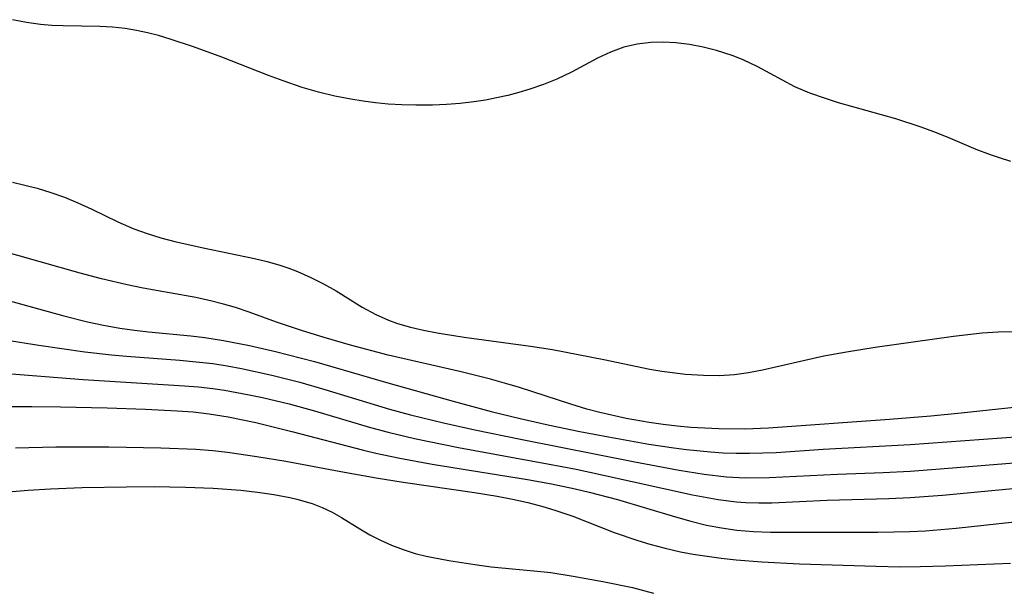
# Model space of a CAD drawing. Header units: metres. Extents: x 1073367 to 1082519, y 1569854 to 1574957.
# Tile 777 of 1056: x 1080866 to 1080979, y 1571613 to 1571679. Entities that reach past the tile are written whole.
import ezdxf

# ---------------------------------------------------------------- set-up
doc = ezdxf.new("R2010")
doc.units = ezdxf.units.M
doc.layers.add('CGG_CurvaNivelLidar_v1', color=253, linetype='Continuous', lineweight=30)

msp = doc.modelspace()

# ---------------------------------------------------------------- linework, layer by layer
at = {"layer": 'CGG_CurvaNivelLidar_v1'}
for p, q in [((1080867.0495, 1571678.2948, 76.5), (1080865.4553, 1571678.6036, 76.5)), ((1080868.6511, 1571678.0618, 76.5), (1080867.0495, 1571678.2948, 76.5)), ((1080869.9596, 1571677.949, 76.5), (1080868.6511, 1571678.0618, 76.5)), ((1080871.2743, 1571677.8904, 76.5), (1080869.9596, 1571677.949, 76.5)), ((1080875.4918, 1571677.8132, 76.5), (1080871.2743, 1571677.8904, 76.5)), ((1080876.9417, 1571677.7349, 76.5), (1080875.4918, 1571677.8132, 76.5)), ((1080878.3865, 1571677.5861, 76.5), (1080876.9417, 1571677.7349, 76.5)), ((1080879.667, 1571677.3768, 76.5), (1080878.3865, 1571677.5861, 76.5)), ((1080880.9421, 1571677.103, 76.5), (1080879.667, 1571677.3768, 76.5)), ((1080882.2131, 1571676.7776, 76.5), (1080880.9421, 1571677.103, 76.5)), ((1080883.556, 1571676.3881, 76.5), (1080882.2131, 1571676.7776, 76.5)), ((1080886.2326, 1571675.5055, 76.5), (1080883.556, 1571676.3881, 76.5)), ((1080937.1622, 1571675.8006, 76.5), (1080935.63, 1571675.4425, 76.5)), ((1080938.7331, 1571675.9894, 76.5), (1080937.1622, 1571675.8006, 76.5)), ((1080940.1641, 1571676.0263, 76.5), (1080938.7331, 1571675.9894, 76.5)), ((1080941.6056, 1571675.9517, 76.5), (1080940.1641, 1571676.0263, 76.5)), ((1080943.1698, 1571675.7581, 76.5), (1080941.6056, 1571675.9517, 76.5)), ((1080944.7279, 1571675.4619, 76.5), (1080943.1698, 1571675.7581, 76.5)), ((1080889.4907, 1571674.2993, 76.5), (1080886.2326, 1571675.5055, 76.5)), ((1080934.0986, 1571674.8886, 76.5), (1080932.6102, 1571674.1968, 76.5)), ((1080935.63, 1571675.4425, 76.5), (1080934.0986, 1571674.8886, 76.5)), ((1080946.2712, 1571675.073, 76.5), (1080944.7279, 1571675.4619, 76.5)), ((1080948.0588, 1571674.4977, 76.5), (1080946.2712, 1571675.073, 76.5)), ((1080949.3189, 1571673.9945, 76.5), (1080948.0588, 1571674.4977, 76.5)), ((1080894.8391, 1571672.1978, 76.5), (1080889.4907, 1571674.2993, 76.5)), ((1080932.6102, 1571674.1968, 76.5), (1080929.6203, 1571672.5894, 76.5)), ((1080950.9961, 1571673.1831, 76.5), (1080949.3189, 1571673.9945, 76.5)), ((1080896.5119, 1571671.5743, 76.5), (1080894.8391, 1571672.1978, 76.5)), ((1080929.6203, 1571672.5894, 76.5), (1080927.9398, 1571671.7785, 76.5)), ((1080953.8317, 1571671.6473, 76.5), (1080950.9961, 1571673.1831, 76.5)), ((1080898.7197, 1571670.8192, 76.5), (1080896.5119, 1571671.5743, 76.5)), ((1080926.4087, 1571671.159, 76.5), (1080924.8297, 1571670.6175, 76.5)), ((1080927.9398, 1571671.7785, 76.5), (1080926.4087, 1571671.159, 76.5)), ((1080955.2779, 1571670.918, 76.5), (1080953.8317, 1571671.6473, 76.5)), ((1080900.5755, 1571670.2862, 76.5), (1080898.7197, 1571670.8192, 76.5)), ((1080902.4535, 1571669.8347, 76.5), (1080900.5755, 1571670.2862, 76.5)), ((1080922.3032, 1571669.9138, 76.5), (1080921.0237, 1571669.6236, 76.5)), ((1080923.5758, 1571670.2455, 76.5), (1080922.3032, 1571669.9138, 76.5)), ((1080924.8297, 1571670.6175, 76.5), (1080923.5758, 1571670.2455, 76.5)), ((1080956.9938, 1571670.1828, 76.5), (1080955.2779, 1571670.918, 76.5)), ((1080958.7639, 1571669.5451, 76.5), (1080956.9938, 1571670.1828, 76.5)), ((1080904.2866, 1571669.4686, 76.5), (1080902.4535, 1571669.8347, 76.5)), ((1080905.7059, 1571669.2391, 76.5), (1080904.2866, 1571669.4686, 76.5)), ((1080907.132, 1571669.0554, 76.5), (1080905.7059, 1571669.2391, 76.5)), ((1080908.5634, 1571668.9185, 76.5), (1080907.132, 1571669.0554, 76.5)), ((1080910.1529, 1571668.8228, 76.5), (1080908.5634, 1571668.9185, 76.5)), ((1080911.7445, 1571668.7808, 76.5), (1080910.1529, 1571668.8228, 76.5)), ((1080913.6628, 1571668.7956, 76.5), (1080911.7445, 1571668.7808, 76.5)), ((1080915.2589, 1571668.8634, 76.5), (1080913.6628, 1571668.7956, 76.5)), ((1080916.8483, 1571668.9857, 76.5), (1080915.2589, 1571668.8634, 76.5)), ((1080918.4277, 1571669.1694, 76.5), (1080916.8483, 1571668.9857, 76.5)), ((1080919.7313, 1571669.3743, 76.5), (1080918.4277, 1571669.1694, 76.5)), ((1080921.0237, 1571669.6236, 76.5), (1080919.7313, 1571669.3743, 76.5)), ((1080960.255, 1571669.0761, 76.5), (1080958.7639, 1571669.5451, 76.5)), ((1080966.836, 1571667.218, 76.5), (1080960.255, 1571669.0761, 76.5)), ((1080969.7731, 1571666.28, 76.5), (1080966.836, 1571667.218, 76.5)), ((1080971.2268, 1571665.7466, 76.5), (1080969.7731, 1571666.28, 76.5)), ((1080972.8576, 1571665.086, 76.5), (1080971.2268, 1571665.7466, 76.5)), ((1080976.0905, 1571663.719, 76.5), (1080972.8576, 1571665.086, 76.5)), ((1080977.7277, 1571663.0872, 76.5), (1080976.0905, 1571663.719, 76.5)), ((1080978.7448, 1571662.742, 76.5), (1080977.7277, 1571663.0872, 76.5)), ((1080980.054, 1571662.3486, 76.5), (1080978.7448, 1571662.742, 76.5)), ((1080865.4429, 1571659.944, 76.5), (1080866.8659, 1571659.628, 76.5)), ((1080866.8659, 1571659.628, 76.5), (1080868.2737, 1571659.2613, 76.5)), ((1080868.2737, 1571659.2613, 76.5), (1080869.866, 1571658.777, 76.5)), ((1080869.866, 1571658.777, 76.5), (1080871.43, 1571658.2245, 76.5)), ((1080871.43, 1571658.2245, 76.5), (1080872.9602, 1571657.6011, 76.5)), ((1080872.9602, 1571657.6011, 76.5), (1080874.568, 1571656.8546, 76.5)), ((1080874.568, 1571656.8546, 76.5), (1080877.5279, 1571655.4109, 76.5)), ((1080877.5279, 1571655.4109, 76.5), (1080879.3772, 1571654.6072, 76.5)), ((1080879.3772, 1571654.6072, 76.5), (1080880.9166, 1571654.0542, 76.5)), ((1080880.9166, 1571654.0542, 76.5), (1080882.4913, 1571653.579, 76.5)), ((1080882.4913, 1571653.579, 76.5), (1080884.092, 1571653.1623, 76.5)), ((1080884.092, 1571653.1623, 76.5), (1080887.3407, 1571652.441, 76.5)), ((1080873.2173, 1571649.5263, 76), (1080861.7491, 1571652.741, 76)), ((1080887.3407, 1571652.441, 76.5), (1080893.2302, 1571651.2223, 76.5)), ((1080893.2302, 1571651.2223, 76.5), (1080894.6939, 1571650.863, 76.5)), ((1080894.6939, 1571650.863, 76.5), (1080896.1339, 1571650.4429, 76.5)), ((1080875.6521, 1571648.8736, 76), (1080873.2173, 1571649.5263, 76)), ((1080896.1339, 1571650.4429, 76.5), (1080897.1559, 1571650.09, 76.5)), ((1080897.1559, 1571650.09, 76.5), (1080898.1614, 1571649.6975, 76.5)), ((1080898.1614, 1571649.6975, 76.5), (1080899.6784, 1571649.0252, 76.5)), ((1080857.092, 1571648.5481, 75.5), (1080871.3533, 1571644.6101, 75.5)), ((1080878.6116, 1571648.1655, 76), (1080875.6521, 1571648.8736, 76)), ((1080899.6784, 1571649.0252, 76.5), (1080901.1548, 1571648.2816, 76.5)), ((1080880.4595, 1571647.7969, 76), (1080878.6116, 1571648.1655, 76)), ((1080886.4919, 1571646.7244, 76), (1080880.4595, 1571647.7969, 76)), ((1080901.1548, 1571648.2816, 76.5), (1080902.5868, 1571647.4756, 76.5)), ((1080902.5868, 1571647.4756, 76.5), (1080905.6004, 1571645.62, 76.5)), ((1080888.314, 1571646.3249, 76), (1080886.4919, 1571646.7244, 76)), ((1080889.6825, 1571645.969, 76), (1080888.314, 1571646.3249, 76)), ((1080891.0363, 1571645.5645, 76), (1080889.6825, 1571645.969, 76)), ((1080892.6097, 1571645.0316, 76), (1080891.0363, 1571645.5645, 76)), ((1080895.7417, 1571643.8951, 76), (1080892.6097, 1571645.0316, 76)), ((1080905.6004, 1571645.62, 76.5), (1080907.1395, 1571644.7755, 76.5)), ((1080871.3533, 1571644.6101, 75.5), (1080874.0623, 1571643.9316, 75.5)), ((1080874.0623, 1571643.9316, 75.5), (1080875.908, 1571643.5416, 75.5)), ((1080898.6062, 1571642.9298, 76), (1080895.7417, 1571643.8951, 76)), ((1080907.1395, 1571644.7755, 76.5), (1080908.6157, 1571644.1267, 76.5)), ((1080908.6157, 1571644.1267, 76.5), (1080909.6553, 1571643.7554, 76.5)), ((1080875.908, 1571643.5416, 75.5), (1080877.7652, 1571643.2167, 75.5)), ((1080877.7652, 1571643.2167, 75.5), (1080879.4569, 1571642.9808, 75.5)), ((1080879.4569, 1571642.9808, 75.5), (1080881.0669, 1571642.7973, 75.5)), ((1080881.0669, 1571642.7973, 75.5), (1080885.9075, 1571642.3166, 75.5)), ((1080901.2261, 1571642.1214, 76), (1080898.6062, 1571642.9298, 76)), ((1080909.6553, 1571643.7554, 76.5), (1080911.1305, 1571643.3255, 76.5)), ((1080911.1305, 1571643.3255, 76.5), (1080912.6419, 1571642.9709, 76.5)), ((1080912.6419, 1571642.9709, 76.5), (1080914.1809, 1571642.6711, 76.5)), ((1080976.748, 1571642.6706, 76.5), (1080978.6156, 1571642.7947, 76.5)), ((1080978.6156, 1571642.7947, 76.5), (1080980.3829, 1571642.8414, 76.5)), ((1080864.6109, 1571641.8613, 75), (1080868.4857, 1571641.2495, 75)), ((1080885.9075, 1571642.3166, 75.5), (1080887.5173, 1571642.1273, 75.5)), ((1080887.5173, 1571642.1273, 75.5), (1080889.6704, 1571641.8057, 75.5)), ((1080889.6704, 1571641.8057, 75.5), (1080892.658, 1571641.2268, 75.5)), ((1080904.2542, 1571641.2539, 76), (1080901.2261, 1571642.1214, 76)), ((1080914.1809, 1571642.6711, 76.5), (1080917.3139, 1571642.168, 76.5)), ((1080917.3139, 1571642.168, 76.5), (1080924.8952, 1571641.1499, 76.5)), ((1080964.4831, 1571641.0187, 76.5), (1080973.4601, 1571642.3101, 76.5)), ((1080973.4601, 1571642.3101, 76.5), (1080976.748, 1571642.6706, 76.5)), ((1080868.4857, 1571641.2495, 75), (1080873.7409, 1571640.5067, 75)), ((1080873.7409, 1571640.5067, 75), (1080876.8096, 1571640.1474, 75)), ((1080892.658, 1571641.2268, 75.5), (1080895.6303, 1571640.5435, 75.5)), ((1080895.6303, 1571640.5435, 75.5), (1080900.1287, 1571639.371, 75.5)), ((1080908.5675, 1571640.1203, 76), (1080904.2542, 1571641.2539, 76)), ((1080924.8952, 1571641.1499, 76.5), (1080927.4298, 1571640.7541, 76.5)), ((1080927.4298, 1571640.7541, 76.5), (1080933.344, 1571639.6184, 76.5)), ((1080958.6065, 1571640.0319, 76.5), (1080961.1938, 1571640.51, 76.5)), ((1080961.1938, 1571640.51, 76.5), (1080964.4831, 1571641.0187, 76.5)), ((1080876.8096, 1571640.1474, 75), (1080878.5213, 1571639.9869, 75)), ((1080878.5213, 1571639.9869, 75), (1080884.6637, 1571639.5325, 75)), ((1080884.6637, 1571639.5325, 75), (1080886.5504, 1571639.3629, 75)), ((1080886.5504, 1571639.3629, 75), (1080888.4297, 1571639.1427, 75)), ((1080900.1287, 1571639.371, 75.5), (1080908.5455, 1571636.9457, 75.5)), ((1080916.9634, 1571638.218, 76), (1080908.5675, 1571640.1203, 76)), ((1080933.344, 1571639.6184, 76.5), (1080938.6154, 1571638.5166, 76.5)), ((1080951.5473, 1571638.4366, 76.5), (1080958.6065, 1571640.0319, 76.5)), ((1080888.4297, 1571639.1427, 75), (1080890.0933, 1571638.8889, 75)), ((1080890.0933, 1571638.8889, 75), (1080891.75, 1571638.5868, 75)), ((1080891.75, 1571638.5868, 75), (1080895.21, 1571637.8332, 75)), ((1080920.3241, 1571637.3717, 76), (1080916.9634, 1571638.218, 76)), ((1080938.6154, 1571638.5166, 76.5), (1080939.9751, 1571638.2858, 76.5)), ((1080939.9751, 1571638.2858, 76.5), (1080942.7036, 1571637.9457, 76.5)), ((1080949.949, 1571638.1257, 76.5), (1080951.5473, 1571638.4366, 76.5)), ((1080863.8477, 1571638.0857, 74.5), (1080873.5419, 1571637.3206, 74.5)), ((1080873.5419, 1571637.3206, 74.5), (1080885.1775, 1571636.6097, 74.5)), ((1080895.21, 1571637.8332, 75), (1080898.4475, 1571637.0056, 75)), ((1080922.207, 1571636.8392, 76), (1080920.3241, 1571637.3717, 76)), ((1080942.7036, 1571637.9457, 76.5), (1080944.7779, 1571637.8005, 76.5)), ((1080944.7779, 1571637.8005, 76.5), (1080946.5661, 1571637.7862, 76.5)), ((1080946.5661, 1571637.7862, 76.5), (1080948.3458, 1571637.9001, 76.5)), ((1080948.3458, 1571637.9001, 76.5), (1080949.949, 1571638.1257, 76.5)), ((1080885.1775, 1571636.6097, 74.5), (1080886.8097, 1571636.4686, 74.5)), ((1080886.8097, 1571636.4686, 74.5), (1080888.4358, 1571636.2847, 74.5)), ((1080888.4358, 1571636.2847, 74.5), (1080889.7697, 1571636.0932, 74.5)), ((1080889.7697, 1571636.0932, 74.5), (1080892.6333, 1571635.5769, 74.5)), ((1080898.4475, 1571637.0056, 75), (1080901.2876, 1571636.1911, 75)), ((1080901.2876, 1571636.1911, 75), (1080908.7325, 1571633.925, 75)), ((1080908.5455, 1571636.9457, 75.5), (1080916.0401, 1571634.8535, 75.5)), ((1080923.6611, 1571636.391, 76), (1080922.207, 1571636.8392, 76)), ((1080929.5279, 1571634.4965, 76), (1080923.6611, 1571636.391, 76)), ((1080892.6333, 1571635.5769, 74.5), (1080894.1625, 1571635.2534, 74.5)), ((1080894.1625, 1571635.2534, 74.5), (1080897.205, 1571634.523, 74.5)), ((1080916.0401, 1571634.8535, 75.5), (1080920.4125, 1571633.6663, 75.5)), ((1080864.2109, 1571634.2071, 74), (1080867.6488, 1571634.2147, 74)), ((1080867.6488, 1571634.2147, 74), (1080870.9532, 1571634.1716, 74)), ((1080870.9532, 1571634.1716, 74), (1080876.3074, 1571634.0556, 74)), ((1080876.3074, 1571634.0556, 74), (1080880.6972, 1571633.9224, 74)), ((1080880.6972, 1571633.9224, 74), (1080884.365, 1571633.7427, 74)), ((1080884.365, 1571633.7427, 74), (1080886.1903, 1571633.5993, 74)), ((1080897.205, 1571634.523, 74.5), (1080900.1291, 1571633.7147, 74.5)), ((1080900.1291, 1571633.7147, 74.5), (1080906.5418, 1571631.8132, 74.5)), ((1080908.7325, 1571633.925, 75), (1080911.1331, 1571633.2718, 75)), ((1080931.3764, 1571633.9354, 76), (1080929.5279, 1571634.4965, 76)), ((1080932.8728, 1571633.5299, 76), (1080931.3764, 1571633.9354, 76)), ((1080980.8027, 1571634.1457, 76), (1080974.3553, 1571633.4435, 76)), ((1080886.1903, 1571633.5993, 74), (1080888.0071, 1571633.3991, 74)), ((1080888.0071, 1571633.3991, 74), (1080890.2107, 1571633.0539, 74)), ((1080890.2107, 1571633.0539, 74), (1080893.379, 1571632.3854, 74)), ((1080911.1331, 1571633.2718, 75), (1080914.9239, 1571632.3447, 75)), ((1080920.4125, 1571633.6663, 75.5), (1080923.7364, 1571632.8419, 75.5)), ((1080923.7364, 1571632.8419, 75.5), (1080927.0796, 1571632.089, 75.5)), ((1080935.8999, 1571632.8426, 76), (1080932.8728, 1571633.5299, 76)), ((1080938.5483, 1571632.3696, 76), (1080935.8999, 1571632.8426, 76)), ((1080966.1329, 1571632.7268, 76), (1080952.2259, 1571631.7461, 76)), ((1080970.8651, 1571633.1029, 76), (1080966.1329, 1571632.7268, 76)), ((1080974.3553, 1571633.4435, 76), (1080970.8651, 1571633.1029, 76)), ((1080893.379, 1571632.3854, 74), (1080897.5041, 1571631.3639, 74)), ((1080906.5418, 1571631.8132, 74.5), (1080908.5809, 1571631.2757, 74.5)), ((1080914.9239, 1571632.3447, 75), (1080918.5077, 1571631.5609, 75)), ((1080918.5077, 1571631.5609, 75), (1080923.7575, 1571630.488, 75)), ((1080927.0796, 1571632.089, 75.5), (1080930.594, 1571631.3615, 75.5)), ((1080940.1533, 1571632.1431, 76), (1080938.5483, 1571632.3696, 76)), ((1080941.7432, 1571631.965, 76), (1080940.1533, 1571632.1431, 76)), ((1080943.3375, 1571631.827, 76), (1080941.7432, 1571631.965, 76)), ((1080946.5333, 1571631.6551, 76), (1080943.3375, 1571631.827, 76)), ((1080949.5077, 1571631.6328, 76), (1080946.5333, 1571631.6551, 76)), ((1080952.2259, 1571631.7461, 76), (1080949.5077, 1571631.6328, 76)), ((1080897.5041, 1571631.3639, 74), (1080905.7352, 1571629.202, 74)), ((1080908.5809, 1571631.2757, 74.5), (1080911.5854, 1571630.5691, 74.5)), ((1080911.5854, 1571630.5691, 74.5), (1080916.6372, 1571629.531, 74.5)), ((1080923.7575, 1571630.488, 75), (1080936.8727, 1571627.8706, 75)), ((1080930.594, 1571631.3615, 75.5), (1080933.8654, 1571630.729, 75.5)), ((1080933.8654, 1571630.729, 75.5), (1080938.5081, 1571629.9101, 75.5)), ((1080968.4853, 1571629.8474, 75.5), (1080981.1402, 1571630.771, 75.5)), ((1080865.7833, 1571629.4669, 73.5), (1080870.4248, 1571629.5959, 73.5)), ((1080870.4248, 1571629.5959, 73.5), (1080876.5141, 1571629.5952, 73.5)), ((1080876.5141, 1571629.5952, 73.5), (1080882.4799, 1571629.497, 73.5)), ((1080882.4799, 1571629.497, 73.5), (1080886.4886, 1571629.3155, 73.5)), ((1080886.4886, 1571629.3155, 73.5), (1080888.4576, 1571629.1556, 73.5)), ((1080905.7352, 1571629.202, 74), (1080907.1468, 1571628.8695, 74)), ((1080916.6372, 1571629.531, 74.5), (1080926.8745, 1571627.661, 74.5)), ((1080938.5081, 1571629.9101, 75.5), (1080941.3731, 1571629.4868, 75.5)), ((1080941.3731, 1571629.4868, 75.5), (1080942.8073, 1571629.3068, 75.5)), ((1080942.8073, 1571629.3068, 75.5), (1080945.5704, 1571629.0271, 75.5)), ((1080953.1027, 1571628.9627, 75.5), (1080958.5158, 1571629.3121, 75.5)), ((1080958.5158, 1571629.3121, 75.5), (1080968.4853, 1571629.8474, 75.5)), ((1080888.4576, 1571629.1556, 73.5), (1080890.1378, 1571628.9681, 73.5)), ((1080890.1378, 1571628.9681, 73.5), (1080893.5079, 1571628.4863, 73.5)), ((1080893.5079, 1571628.4863, 73.5), (1080896.8225, 1571627.9316, 73.5)), ((1080907.1468, 1571628.8695, 74), (1080909.9092, 1571628.2804, 74)), ((1080909.9092, 1571628.2804, 74), (1080913.6181, 1571627.6036, 74)), ((1080945.5704, 1571629.0271, 75.5), (1080947.0388, 1571628.9218, 75.5)), ((1080947.0388, 1571628.9218, 75.5), (1080948.5082, 1571628.8607, 75.5)), ((1080948.5082, 1571628.8607, 75.5), (1080950.0381, 1571628.8529, 75.5)), ((1080950.0381, 1571628.8529, 75.5), (1080953.1027, 1571628.9627, 75.5)), ((1080896.8225, 1571627.9316, 73.5), (1080903.1388, 1571626.7522, 73.5)), ((1080913.6181, 1571627.6036, 74), (1080924.5658, 1571625.8361, 74)), ((1080926.8745, 1571627.661, 74.5), (1080930.1554, 1571627.0175, 74.5)), ((1080930.1554, 1571627.0175, 74.5), (1080933.2834, 1571626.3525, 74.5)), ((1080936.8727, 1571627.8706, 75), (1080941.9883, 1571626.9188, 75)), ((1080941.9883, 1571626.9188, 75), (1080944.8364, 1571626.4561, 75)), ((1080968.4819, 1571626.8031, 75), (1080971.9541, 1571627.0514, 75)), ((1080971.9541, 1571627.0514, 75), (1080978.508, 1571627.6158, 75)), ((1080978.508, 1571627.6158, 75), (1080982.9778, 1571627.958, 75)), ((1080903.1388, 1571626.7522, 73.5), (1080907.1888, 1571626.0431, 73.5)), ((1080907.1888, 1571626.0431, 73.5), (1080910.313, 1571625.5396, 73.5)), ((1080924.5658, 1571625.8361, 74), (1080927.3102, 1571625.3455, 74)), ((1080933.2834, 1571626.3525, 74.5), (1080943.5088, 1571624.0834, 74.5)), ((1080944.8364, 1571626.4561, 75), (1080947.3974, 1571626.1569, 75)), ((1080947.3974, 1571626.1569, 75), (1080949.5878, 1571626.043, 75)), ((1080949.5878, 1571626.043, 75), (1080952.3007, 1571626.0702, 75)), ((1080952.3007, 1571626.0702, 75), (1080960.1447, 1571626.4763, 75)), ((1080960.1447, 1571626.4763, 75), (1080965.3989, 1571626.6591, 75)), ((1080965.3989, 1571626.6591, 75), (1080968.4819, 1571626.8031, 75)), ((1080867.2592, 1571624.6352, 73), (1080869.794, 1571624.7905, 73)), ((1080869.794, 1571624.7905, 73), (1080873.4451, 1571624.9318, 73)), ((1080873.4451, 1571624.9318, 73), (1080878.5204, 1571625.0233, 73)), ((1080878.5204, 1571625.0233, 73), (1080881.7222, 1571625.0294, 73)), ((1080881.7222, 1571625.0294, 73), (1080885.2948, 1571624.9792, 73)), ((1080885.2948, 1571624.9792, 73), (1080888.5009, 1571624.8499, 73)), ((1080888.5009, 1571624.8499, 73), (1080891.6505, 1571624.6115, 73)), ((1080910.313, 1571625.5396, 73.5), (1080918.4787, 1571624.3637, 73.5)), ((1080927.3102, 1571625.3455, 74), (1080930.0344, 1571624.782, 74)), ((1080930.0344, 1571624.782, 74), (1080931.668, 1571624.4014, 74)), ((1080972.1952, 1571624.0439, 74.5), (1080981.5145, 1571624.9131, 74.5)), ((1080863.9817, 1571624.3372, 73), (1080867.2592, 1571624.6352, 73)), ((1080891.6505, 1571624.6115, 73), (1080893.5678, 1571624.4064, 73)), ((1080893.5678, 1571624.4064, 73), (1080895.4524, 1571624.1389, 73)), ((1080895.4524, 1571624.1389, 73), (1080897.2912, 1571623.7861, 73)), ((1080897.2912, 1571623.7861, 73), (1080898.0904, 1571623.5944, 73)), ((1080898.0904, 1571623.5944, 73), (1080899.836, 1571623.0761, 73)), ((1080918.4787, 1571624.3637, 73.5), (1080921.0702, 1571623.931, 73.5)), ((1080921.0702, 1571623.931, 73.5), (1080922.8439, 1571623.5931, 73.5)), ((1080922.8439, 1571623.5931, 73.5), (1080924.6024, 1571623.2071, 73.5)), ((1080931.668, 1571624.4014, 74), (1080934.9093, 1571623.5554, 74)), ((1080934.9093, 1571623.5554, 74), (1080941.551, 1571621.5626, 74)), ((1080943.5088, 1571624.0834, 74.5), (1080946.4429, 1571623.5359, 74.5)), ((1080946.4429, 1571623.5359, 74.5), (1080948.5811, 1571623.2719, 74.5)), ((1080958.9559, 1571623.484, 74.5), (1080966.0474, 1571623.6742, 74.5)), ((1080966.0474, 1571623.6742, 74.5), (1080968.5167, 1571623.777, 74.5)), ((1080968.5167, 1571623.777, 74.5), (1080972.1952, 1571624.0439, 74.5)), ((1080899.836, 1571623.0761, 73), (1080901.0106, 1571622.6319, 73)), ((1080901.0106, 1571622.6319, 73), (1080902.1304, 1571622.1094, 73)), ((1080924.6024, 1571623.2071, 73.5), (1080926.3407, 1571622.7558, 73.5)), ((1080926.3407, 1571622.7558, 73.5), (1080927.7118, 1571622.3385, 73.5)), ((1080948.5811, 1571623.2719, 74.5), (1080949.6414, 1571623.2026, 74.5)), ((1080949.6414, 1571623.2026, 74.5), (1080951.1355, 1571623.1679, 74.5)), ((1080951.1355, 1571623.1679, 74.5), (1080952.6343, 1571623.1883, 74.5)), ((1080952.6343, 1571623.1883, 74.5), (1080958.9559, 1571623.484, 74.5)), ((1080902.1304, 1571622.1094, 73), (1080903.2053, 1571621.497, 73)), ((1080903.2053, 1571621.497, 73), (1080905.3113, 1571620.1706, 73)), ((1080927.7118, 1571622.3385, 73.5), (1080929.7583, 1571621.6234, 73.5)), ((1080929.7583, 1571621.6234, 73.5), (1080934.5363, 1571619.7647, 73.5)), ((1080941.551, 1571621.5626, 74), (1080943.3389, 1571621.0596, 74)), ((1080973.7965, 1571620.262, 74), (1080991.947, 1571622.2474, 74)), ((1080905.3113, 1571620.1706, 73), (1080906.4798, 1571619.5023, 73)), ((1080943.3389, 1571621.0596, 74), (1080945.1377, 1571620.6195, 74)), ((1080945.1377, 1571620.6195, 74), (1080946.8545, 1571620.2867, 74)), ((1080946.8545, 1571620.2867, 74), (1080948.5853, 1571620.0435, 74)), ((1080970.2768, 1571619.96, 74), (1080973.7965, 1571620.262, 74)), ((1080906.4798, 1571619.5023, 73), (1080907.6983, 1571618.8831, 73)), ((1080934.5363, 1571619.7647, 73.5), (1080937.2464, 1571618.835, 73.5)), ((1080948.5853, 1571620.0435, 74), (1080950.5252, 1571619.8799, 74)), ((1080950.5252, 1571619.8799, 74), (1080952.4755, 1571619.8067, 74)), ((1080952.4755, 1571619.8067, 74), (1080953.744, 1571619.795, 74)), ((1080953.744, 1571619.795, 74), (1080958.4996, 1571619.8187, 74)), ((1080958.4996, 1571619.8187, 74), (1080964.7736, 1571619.7927, 74)), ((1080964.7736, 1571619.7927, 74), (1080968.478, 1571619.8624, 74)), ((1080968.478, 1571619.8624, 74), (1080970.2768, 1571619.96, 74)), ((1080907.6983, 1571618.8831, 73), (1080908.9612, 1571618.3198, 73)), ((1080908.9612, 1571618.3198, 73), (1080910.2974, 1571617.8088, 73)), ((1080937.2464, 1571618.835, 73.5), (1080938.6191, 1571618.4224, 73.5)), ((1080938.6191, 1571618.4224, 73.5), (1080940.3765, 1571617.9548, 73.5)), ((1080940.3765, 1571617.9548, 73.5), (1080942.1507, 1571617.5559, 73.5)), ((1080910.2974, 1571617.8088, 73), (1080911.6717, 1571617.3741, 73)), ((1080911.6717, 1571617.3741, 73), (1080912.9455, 1571617.0511, 73)), ((1080912.9455, 1571617.0511, 73), (1080915.5561, 1571616.5412, 73)), ((1080942.1507, 1571617.5559, 73.5), (1080943.598, 1571617.2871, 73.5)), ((1080943.598, 1571617.2871, 73.5), (1080946.7858, 1571616.8206, 73.5)), ((1080946.7858, 1571616.8206, 73.5), (1080948.5255, 1571616.6281, 73.5)), ((1080915.5561, 1571616.5412, 73), (1080918.5128, 1571616.0776, 73)), ((1080918.5128, 1571616.0776, 73), (1080920.3941, 1571615.8394, 73)), ((1080920.3941, 1571615.8394, 73), (1080926.0838, 1571615.3005, 73)), ((1080948.5255, 1571616.6281, 73.5), (1080951.4684, 1571616.4034, 73.5)), ((1080951.4684, 1571616.4034, 73.5), (1080955.8101, 1571616.1854, 73.5)), ((1080955.8101, 1571616.1854, 73.5), (1080964.548, 1571615.8934, 73.5)), ((1080964.548, 1571615.8934, 73.5), (1080967.371, 1571615.8442, 73.5)), ((1080967.371, 1571615.8442, 73.5), (1080969.6544, 1571615.8583, 73.5)), ((1080969.6544, 1571615.8583, 73.5), (1080972.5161, 1571615.9359, 73.5)), ((1080972.5161, 1571615.9359, 73.5), (1080980.0036, 1571616.2395, 73.5)), ((1080926.0838, 1571615.3005, 73), (1080927.2377, 1571615.1614, 73)), ((1080927.2377, 1571615.1614, 73), (1080929.8263, 1571614.7691, 73)), ((1080929.8263, 1571614.7691, 73), (1080933.2285, 1571614.1622, 73)), ((1080933.2285, 1571614.1622, 73), (1080936.6095, 1571613.4467, 73)), ((1080936.6095, 1571613.4467, 73), (1080939.0363, 1571612.8167, 73))]:
    msp.add_line(p, q, dxfattribs=at)

doc.saveas('drawing.dxf')
